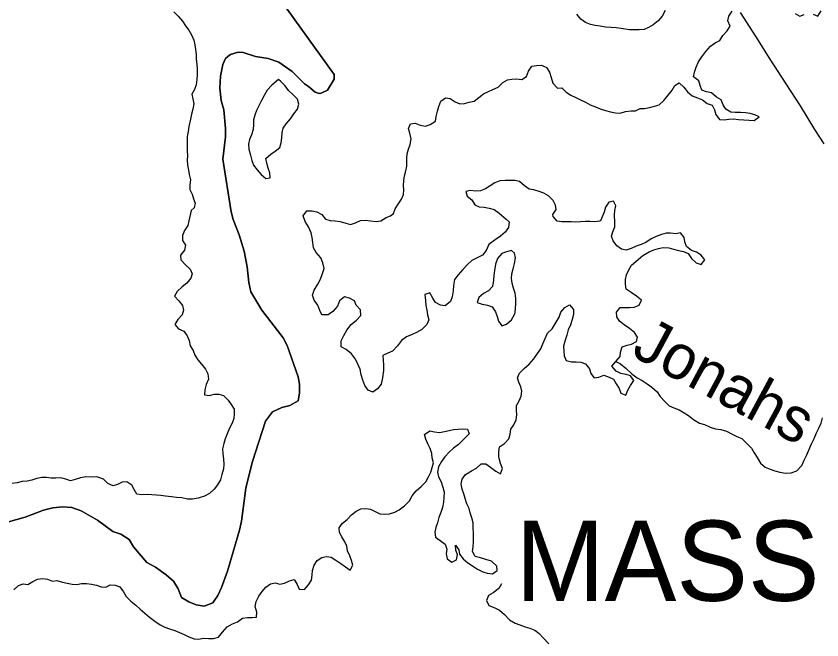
# Model space of a CAD drawing. Extents: x 0 to 1064, y 0 to 440.
# Drawn here: x 376.99 to 404.38, y 294.2 to 315.41 of the extents above; entities that cross this region are included whole.
import ezdxf

# ---------------------------------------------------------------- set-up
doc = ezdxf.new("R2010")
doc.units = 0
for name, color, linetype in [('GM_X_Major_Lake', 7, 'Continuous'), ('GM_X_Minor_River', 7, 'Continuous'), ('GM_X_Minor_River_Text', 7, 'Continuous'), ('GM_X_State_Route', 7, 'Continuous'), ('GM_X_Township', 7, 'Continuous'), ('GM_X_Township_Text', 7, 'Continuous')]:
    doc.layers.add(name, color=color, linetype=linetype)

msp = doc.modelspace()

# ---------------------------------------------------------------- linework, layer by layer
at = {"layer": 'GM_X_Major_Lake'}
for points in [[(382.35, 315.555), (382.505, 315.401), (382.648, 315.24), (382.749, 315.081), (382.868, 314.927), (382.956, 314.773), (383.032, 314.584), (383.072, 314.431), (383.088, 314.267), (383.109, 314.102), (383.112, 313.938), (383.134, 313.768), (383.143, 313.604), (383.146, 313.427), (383.137, 313.257), (383.116, 313.069), (383.059, 312.912), (382.965, 312.756), (382.999, 312.597), (383.032, 312.427), (383.005, 312.245), (382.954, 312.075), (382.92, 311.9), (382.861, 311.652), (382.84, 311.482), (382.807, 311.312), (382.804, 311.154), (382.808, 311.002), (382.811, 310.826), (382.814, 310.662), (382.812, 310.51), (382.821, 310.334), (382.849, 310.169), (382.87, 310.017), (382.916, 309.846), (382.901, 309.676), (382.898, 309.518), (382.975, 309.353), (383.027, 309.2), (383.079, 309.047), (383.046, 308.884), (382.947, 308.794)], [(395.127, 313.5), (395.179, 313.323), (395.236, 313.122), (395.391, 312.961), (395.544, 312.971), (395.693, 312.817), (395.849, 312.717), (396.018, 312.635), (396.174, 312.559), (396.343, 312.478), (396.506, 312.396), (396.681, 312.32), (396.844, 312.256), (397.025, 312.199), (397.2, 312.153), (397.37, 312.114), (397.522, 312.111), (397.699, 312.163), (397.893, 312.19), (398.045, 312.182), (398.199, 312.27), (398.35, 312.268), (398.515, 312.295), (398.686, 312.341), (398.844, 312.387), (399.005, 312.542), (399.16, 312.716), (399.296, 312.884), (399.378, 313.053), (399.531, 313.135), (399.687, 312.987), (399.812, 312.833), (399.973, 312.696), (400.149, 312.633), (400.318, 312.563), (400.479, 312.439), (400.655, 312.375), (400.731, 312.216), (400.777, 312.063), (400.896, 311.897), (401.053, 311.882), (401.218, 311.898), (401.37, 311.913), (401.545, 311.892), (401.722, 311.883), (401.904, 311.874), (402.073, 311.853), (402.252, 311.978), (402.095, 312.053), (401.938, 312.092), (401.78, 312.113), (401.61, 312.134), (401.434, 312.131), (401.282, 312.14), (401.114, 312.24), (401.025, 312.393), (400.955, 312.558), (400.793, 312.652), (400.631, 312.795), (400.462, 312.828), (400.299, 312.885), (400.247, 313.05), (400.195, 313.203), (400.021, 313.34), (400.054, 313.497), (400.111, 313.672), (400.187, 313.853), (400.3, 314.022), (400.43, 314.202), (400.597, 314.387), (400.751, 314.494), (400.91, 314.583), (401.016, 314.745), (401.159, 314.907), (401.259, 315.063), (401.177, 315.241), (401.222, 315.404), (401.328, 315.578)], [(399.056, 315.598), (398.95, 315.405), (398.814, 315.25), (398.641, 315.107), (398.488, 315.018), (398.335, 314.954), (398.171, 314.938), (398.013, 314.941), (397.843, 314.944), (397.558, 314.985), (397.388, 315.006), (397.212, 315.015), (397.024, 315.03), (396.842, 315.064), (396.679, 315.091), (396.515, 315.118), (396.34, 315.188), (396.184, 315.3), (396.047, 315.472)], [(403.471, 315.5), (403.627, 315.4), (403.78, 315.458)], [(404.084, 315.472), (404.247, 315.402), (404.354, 315.589)], [(389.717, 308.614), (389.822, 308.691), (389.879, 308.855), (389.979, 309.011), (390.097, 309.179), (390.155, 309.342), (390.17, 309.5), (390.16, 309.652), (390.169, 309.822), (390.19, 309.974), (390.241, 310.143), (390.268, 310.3), (390.273, 310.574), (390.287, 310.725), (390.333, 310.889), (390.39, 311.046), (390.424, 311.24), (390.378, 311.423), (390.326, 311.588), (390.402, 311.75), (390.56, 311.772), (390.729, 311.696), (390.905, 311.663), (391.07, 311.727), (391.242, 311.834), (391.269, 311.997), (391.314, 312.179), (391.359, 312.336), (391.429, 312.517), (391.589, 312.624), (391.747, 312.609), (391.915, 312.497), (392.072, 312.427), (392.236, 312.431), (392.388, 312.477), (392.559, 312.516), (392.719, 312.641), (392.879, 312.76), (393.045, 312.849), (393.198, 312.907), (393.375, 312.989), (393.53, 313.144), (393.695, 313.245), (393.847, 313.261), (394, 313.276), (394.181, 313.255), (394.341, 313.35), (394.405, 313.531), (394.523, 313.705), (394.675, 313.733), (394.846, 313.742), (395.02, 313.654), (395.127, 313.5)], [(385.908, 313.254), (385.686, 313.057), (385.531, 312.889), (385.425, 312.709), (385.331, 312.54), (385.242, 312.353), (385.161, 312.197), (385.103, 312.039), (385.064, 311.882), (385.062, 311.718), (385.053, 311.554), (384.995, 311.373), (384.926, 311.216), (384.892, 311.053), (384.902, 310.888), (384.959, 310.675), (385.005, 310.498), (385.063, 310.339), (385.181, 310.179), (385.325, 310.024), (385.48, 309.888), (385.633, 309.91), (385.611, 310.074), (385.565, 310.239), (385.513, 310.404), (385.48, 310.563), (385.646, 310.718), (385.8, 310.813), (385.954, 310.944), (385.999, 311.101)], [(385.999, 311.101), (386.026, 311.271), (386.035, 311.435), (386.074, 311.592), (386.168, 311.748), (386.316, 311.916), (386.435, 312.09), (386.553, 312.246), (386.604, 312.409), (386.552, 312.58), (386.403, 312.741), (386.247, 312.877), (386.141, 313.031), (385.985, 313.179), (385.908, 313.254)], [(395.245, 308.589), (395.24, 308.668), (395.346, 308.83), (395.324, 308.982), (395.242, 309.142), (395.087, 309.302), (394.93, 309.39), (394.767, 309.447), (394.592, 309.499), (394.435, 309.526), (394.272, 309.638), (394.105, 309.78), (393.941, 309.82), (393.79, 309.822), (393.619, 309.819), (393.437, 309.804), (393.266, 309.74), (393.106, 309.639), (392.946, 309.532), (392.775, 309.462), (392.605, 309.453), (392.441, 309.474), (392.283, 309.44), (392.322, 309.282), (392.478, 309.164), (392.579, 308.986), (392.736, 308.922), (392.899, 308.913), (393.075, 308.88), (393.238, 308.835), (393.406, 308.711), (393.651, 308.499)], [(397.342, 308.405), (397.336, 308.639), (397.344, 308.797), (397.377, 308.954), (397.295, 309.12), (397.143, 309.08), (397.024, 308.911), (396.985, 308.742), (396.851, 308.449)], [(382.947, 308.794), (382.864, 308.448), (382.832, 308.291), (382.72, 308.123), (382.65, 307.948), (382.654, 307.784), (382.754, 307.625), (382.721, 307.455), (382.579, 307.282), (382.595, 307.118), (382.75, 306.957), (382.912, 306.809), (382.982, 306.651), (382.937, 306.493), (382.801, 306.332), (382.635, 306.201), (382.469, 306.046), (382.375, 305.889), (382.525, 305.729), (382.65, 305.564), (382.684, 305.411), (382.639, 305.254), (382.49, 305.093), (382.391, 304.925), (382.516, 304.771), (382.691, 304.695), (382.81, 304.536), (382.88, 304.377), (382.914, 304.194), (383.014, 304.035), (383.067, 303.877), (383.167, 303.723), (383.293, 303.57), (383.43, 303.404), (383.512, 303.245), (383.528, 303.069), (383.458, 302.882), (383.413, 302.7), (383.398, 302.531), (383.568, 302.51), (383.72, 302.556), (383.878, 302.56), (384.047, 302.508), (384.203, 302.354), (384.304, 302.201), (384.405, 302.048), (384.408, 301.89), (384.394, 301.732), (384.336, 301.57), (384.243, 301.401), (384.161, 301.208), (384.097, 301.033), (384.052, 300.876), (384.007, 300.695), (384.023, 300.537), (384.044, 300.349), (384.054, 300.179), (384.039, 300.021), (383.987, 299.828), (383.942, 299.646), (383.842, 299.478), (383.724, 299.322), (383.564, 299.179), (383.393, 299.085), (383.185, 299.015), (382.99, 298.982), (382.814, 298.99), (382.621, 299.036), (382.445, 299.045), (382.269, 299.06), (382.075, 299.087), (381.911, 299.108), (381.76, 299.122), (381.608, 299.137), (381.444, 299.145), (381.268, 299.136), (381.098, 299.157), (381.003, 299.31), (380.921, 299.463), (380.753, 299.575), (380.595, 299.565), (380.441, 299.482), (380.289, 299.436), (380.114, 299.524), (379.958, 299.666), (379.741, 299.742), (379.547, 299.739), (379.364, 299.742), (379.182, 299.714), (378.999, 299.651), (378.84, 299.611), (378.683, 299.662), (378.514, 299.713), (378.344, 299.703), (378.186, 299.7), (378.028, 299.726), (377.87, 299.723), (377.693, 299.689), (377.529, 299.631), (377.37, 299.603), (377.194, 299.582)], [(392.646, 307.173), (392.487, 307.097), (392.333, 306.96), (392.173, 306.792), (392.012, 306.607), (391.894, 306.451), (391.861, 306.245), (391.852, 306.063), (391.812, 305.864), (391.755, 305.701), (391.577, 305.558), (391.419, 305.585), (391.251, 305.666), (391.162, 305.819), (391.055, 305.997), (390.884, 305.939), (390.906, 305.744), (390.915, 305.574), (390.949, 305.41), (390.971, 305.252), (391.017, 305.081), (390.953, 304.919), (390.787, 304.757), (390.603, 304.651), (390.45, 304.581), (390.267, 304.499), (390.095, 304.38), (389.958, 304.2), (389.786, 304.021), (389.627, 303.95), (389.455, 303.874), (389.471, 303.71), (389.481, 303.552), (389.484, 303.358), (389.45, 303.11), (389.398, 302.892), (389.28, 302.736), (389.114, 302.624), (388.957, 302.693), (388.844, 302.852), (388.774, 303.029), (388.722, 303.212), (388.683, 303.401), (388.618, 303.553), (388.53, 303.743), (388.387, 303.927), (388.207, 304.07), (388.039, 304.169), (388.036, 304.363), (388.13, 304.55), (388.23, 304.73), (388.379, 304.922), (388.563, 305.071), (388.705, 305.227), (388.702, 305.421), (388.553, 305.581), (388.494, 305.733), (388.326, 305.815), (388.15, 305.86), (387.99, 305.723), (387.921, 305.542), (387.754, 305.369), (387.6, 305.25), (387.388, 305.247), (387.317, 305.4), (387.247, 305.577), (387.122, 305.755), (387.07, 305.926), (387.121, 306.089), (387.246, 306.293), (387.334, 306.467), (387.41, 306.66), (387.461, 306.829), (387.415, 307.018), (387.345, 307.195), (387.19, 307.374), (387.101, 307.533), (387.074, 307.715), (387.052, 307.879), (387.018, 308.044), (386.93, 308.239), (386.812, 308.423), (386.748, 308.612), (386.872, 308.792), (387.054, 308.783), (387.218, 308.757), (387.386, 308.663), (387.505, 308.509), (387.662, 308.458), (387.838, 308.45), (388.008, 308.429), (388.195, 308.371), (388.353, 308.326), (388.53, 308.378), (388.701, 308.46), (388.871, 308.47), (389.035, 308.443), (389.229, 308.428), (389.393, 308.45), (389.565, 308.562), (389.717, 308.614)], [(393.651, 308.499), (393.747, 308.412), (393.732, 308.224), (393.62, 308.062), (393.46, 307.925), (393.27, 307.801), (393.061, 307.64), (392.966, 307.441), (392.842, 307.28), (392.646, 307.173)], [(396.851, 308.449), (396.82, 308.437), (396.668, 308.409), (396.498, 308.43), (396.346, 308.426), (396.176, 308.411), (396.006, 308.401), (395.854, 308.41), (395.702, 308.412), (395.544, 308.414), (395.387, 308.435), (395.245, 308.589)], [(398.986, 307.536), (399.18, 307.527), (399.338, 307.482), (399.507, 307.443), (399.677, 307.404), (399.839, 307.334), (399.952, 307.163), (400.108, 307.015), (400.271, 306.964), (400.401, 307.125), (400.276, 307.279), (400.113, 307.385), (399.944, 307.442), (399.782, 307.578), (399.718, 307.731), (399.696, 307.883), (399.577, 308.036), (399.413, 308.008), (399.237, 308.023), (399.085, 308.026), (398.926, 307.98), (398.743, 307.91), (398.578, 307.833), (398.394, 307.715), (398.235, 307.645), (398.064, 307.587), (397.899, 307.51), (397.728, 307.446), (397.57, 307.485), (397.408, 307.597), (397.283, 307.762), (397.231, 307.921), (397.27, 308.078), (397.345, 308.247), (397.342, 308.405)], [(393.829, 307.44), (393.658, 307.388), (393.505, 307.342), (393.351, 307.169), (393.287, 306.975), (393.247, 306.764), (393.233, 306.6), (393.224, 306.436), (393.184, 306.219), (393.048, 306.063), (392.883, 305.981), (392.717, 305.844), (392.666, 305.669), (392.829, 305.611), (393.01, 305.578), (393.174, 305.527), (393.286, 305.355), (393.338, 305.197), (393.384, 305.032), (393.503, 304.879), (393.662, 304.937), (393.835, 305.08), (393.935, 305.26), (393.947, 305.278)], [(393.397, 300.44), (393.4, 300.597), (393.427, 300.761), (393.593, 300.879), (393.735, 301.041), (393.786, 301.198), (393.813, 301.361), (393.907, 301.518), (393.994, 301.686), (394.015, 301.85), (393.999, 302.014), (394.002, 302.165), (394.089, 302.328), (394.159, 302.49), (394.185, 302.654), (394.151, 302.806), (394.075, 302.959), (394.029, 303.111), (394.104, 303.274), (394.264, 303.429), (394.431, 303.578), (394.585, 303.758), (394.715, 303.932), (394.827, 304.094), (394.897, 304.263), (394.972, 304.443), (395.054, 304.624), (395.214, 304.773), (395.346, 305.002), (395.445, 305.17), (395.509, 305.339), (395.645, 305.501), (395.798, 305.589), (395.935, 305.429), (395.939, 305.26), (395.894, 305.096), (395.83, 304.915), (395.76, 304.741), (395.715, 304.565), (395.652, 304.39), (395.6, 304.191), (395.61, 304.015), (395.625, 303.857), (395.684, 303.698), (395.865, 303.653), (396.023, 303.657), (396.181, 303.642), (396.344, 303.585), (396.481, 303.419), (396.521, 303.261), (396.64, 303.107), (396.798, 303.135), (396.969, 303.205), (397.144, 303.129), (397.301, 303.06), (397.39, 302.901), (397.491, 302.748), (397.549, 302.589), (397.712, 302.52), (397.781, 302.689), (397.875, 302.845), (397.987, 303.019), (397.88, 303.179), (397.723, 303.224), (397.547, 303.257), (397.39, 303.332), (397.241, 303.51), (397.377, 303.666), (397.526, 303.833), (397.534, 303.985), (397.586, 304.16), (397.756, 304.218), (397.909, 304.252), (398.074, 304.341), (398.107, 304.498), (398.012, 304.657), (397.838, 304.787), (397.658, 304.911), (397.496, 305.035), (397.407, 305.188), (397.403, 305.34), (397.521, 305.496), (397.673, 305.499), (397.837, 305.497), (397.995, 305.513), (398.172, 305.583), (398.254, 305.751), (398.074, 305.888), (397.894, 306.006), (397.732, 306.13), (397.704, 306.3), (397.7, 306.452), (397.733, 306.615), (397.821, 306.783), (397.908, 306.94), (398.13, 307.13), (398.296, 307.267), (398.504, 307.392), (398.663, 307.456), (398.828, 307.502), (398.986, 307.536)], [(393.947, 305.278), (393.962, 305.448), (393.977, 305.648), (393.98, 305.812), (393.952, 305.988), (393.9, 306.153), (393.854, 306.323), (393.832, 306.488), (393.847, 306.651), (393.892, 306.814), (393.931, 307.002), (393.965, 307.189), (393.937, 307.347), (393.829, 307.44)], [(390.017, 298.623), (390.19, 298.76), (390.362, 298.934), (390.45, 299.096), (390.592, 299.264), (390.758, 299.413), (390.913, 299.58), (391.006, 299.743), (391.088, 299.899), (391.133, 300.062), (391.178, 300.225), (391.138, 300.39), (391.122, 300.542), (391.064, 300.712), (390.981, 300.865), (390.917, 301.03), (390.871, 301.183), (391.055, 301.313), (391.212, 301.274), (391.382, 301.247), (391.553, 301.287), (391.711, 301.315), (391.863, 301.349), (392.016, 301.365), (392.18, 301.381), (392.331, 301.366), (392.39, 301.207), (392.223, 301.034), (392.026, 300.843), (391.86, 300.718), (391.706, 300.587), (391.564, 300.426), (391.446, 300.264), (391.352, 300.083), (391.313, 299.908), (391.353, 299.743), (391.435, 299.578), (391.499, 299.389), (391.545, 299.225), (391.536, 299.043), (391.515, 298.885), (391.488, 298.704), (391.431, 298.529), (391.361, 298.36), (391.31, 298.185), (391.259, 298.028), (391.22, 297.859), (391.242, 297.694), (391.41, 297.576), (391.572, 297.453), (391.63, 297.288), (391.609, 297.124), (391.643, 296.96), (391.799, 296.848), (391.959, 296.925), (391.992, 297.094), (391.939, 297.253), (391.93, 297.417), (392.043, 297.263), (392.065, 297.111), (392.184, 296.958), (392.346, 296.816), (392.502, 296.722), (392.676, 296.604), (392.851, 296.517), (393.008, 296.472), (393.19, 296.451), (393.344, 296.557), (393.334, 296.709), (393.148, 296.876), (392.961, 296.933), (392.78, 296.997), (392.592, 297.042), (392.503, 297.208), (392.524, 297.371), (392.539, 297.529), (392.541, 297.692), (392.538, 297.844), (392.528, 298.002), (392.525, 298.178), (392.479, 298.349), (392.427, 298.519), (392.387, 298.672), (392.316, 298.824), (392.258, 299.013), (392.206, 299.166), (392.148, 299.324), (392.12, 299.495), (392.159, 299.67), (392.265, 299.826), (392.467, 299.944), (392.639, 300.045), (392.799, 300.188), (392.957, 300.185), (393.119, 300.068), (393.293, 299.938), (393.456, 299.85), (393.519, 300.025), (393.461, 300.202), (393.409, 300.366), (393.397, 300.44)], [(377.194, 299.582), (377.029, 299.536), (376.865, 299.52)], [(377.072, 296.052), (377.231, 296.105), (377.388, 296.09), (377.56, 296.184), (377.725, 296.267), (377.902, 296.294), (378.065, 296.261), (378.228, 296.204), (378.38, 296.22), (378.574, 296.169), (378.731, 296.13), (378.895, 296.097), (379.058, 296.082), (379.217, 296.122), (379.381, 296.12), (379.551, 296.099), (379.726, 296.06), (379.883, 296.009), (380.041, 295.994), (380.194, 296.077), (380.358, 296.062), (380.521, 296.005), (380.646, 295.833), (380.734, 295.68), (380.896, 295.52), (381.058, 295.378), (381.213, 295.242), (381.369, 295.112), (381.525, 294.97), (381.711, 294.834), (381.892, 294.715), (382.048, 294.634), (382.211, 294.583), (382.387, 294.526), (382.549, 294.45), (382.706, 294.387), (382.863, 294.306), (383.044, 294.242), (383.196, 294.228), (383.366, 294.256), (383.536, 294.253), (383.7, 294.244), (383.871, 294.296), (384.013, 294.47), (384.168, 294.644), (384.345, 294.744), (384.517, 294.82), (384.683, 294.945), (384.859, 294.967), (385.011, 294.964), (385.169, 294.974), (385.172, 295.15), (385.12, 295.333), (385.147, 295.508), (385.241, 295.683), (385.352, 295.845), (385.482, 296), (385.636, 296.107), (385.794, 296.147), (385.958, 296.096), (386.116, 296.136), (386.287, 296.212), (386.44, 296.252), (386.547, 296.087), (386.617, 295.928), (386.793, 295.913), (386.929, 296.069), (387.035, 296.237), (387.056, 296.407), (387.07, 296.564), (387.128, 296.739), (387.227, 296.901), (387.387, 297.002), (387.539, 297.042), (387.703, 297.015), (387.865, 296.91), (388.034, 296.804), (388.19, 296.686), (388.346, 296.569), (388.439, 296.737), (388.387, 296.896), (388.335, 297.06), (388.253, 297.231), (388.231, 297.383), (388.166, 297.536), (388.06, 297.701), (387.983, 297.854), (387.973, 298.012), (388.091, 298.174), (388.245, 298.293), (388.393, 298.455), (388.553, 298.58), (388.712, 298.662), (388.882, 298.671), (389.04, 298.651), (389.197, 298.57), (389.359, 298.482), (389.523, 298.473), (389.681, 298.489), (389.864, 298.541), (390.017, 298.623)], [(376.912, 295.903), (377.072, 296.052)]]:
    msp.add_lwpolyline(points, dxfattribs=at)
at = {"layer": 'GM_X_Minor_River'}
for points in [[(397.377, 303.666), (397.54, 303.584), (397.726, 303.424), (397.917, 303.251), (398.104, 303.108), (398.266, 303.021), (398.441, 302.909), (398.603, 302.791), (398.776, 302.637), (398.883, 302.477), (399.039, 302.311), (399.194, 302.163), (399.351, 302.094), (399.526, 302.019), (399.694, 301.919), (399.851, 301.831), (400.019, 301.689), (400.223, 301.571), (400.393, 301.52), (400.58, 301.438), (400.767, 301.38), (400.943, 301.359), (401.142, 301.302), (401.329, 301.196), (401.486, 301.12), (401.654, 301.045), (401.822, 300.891), (401.984, 300.724), (402.078, 300.565), (402.185, 300.4), (402.297, 300.21), (402.453, 300.068), (402.616, 300.005), (402.785, 299.953), (402.948, 299.902), (403.142, 299.875), (403.331, 299.878), (403.526, 299.948), (403.693, 300.133), (403.775, 300.308), (403.863, 300.495), (403.938, 300.657), (404.026, 300.862), (404.12, 301.043), (404.196, 301.242), (404.272, 301.405), (404.353, 301.573), (404.398, 301.755)], [(393.495, 296.112), (393.395, 295.944), (393.21, 295.807), (393.045, 295.707), (392.982, 295.544), (393.064, 295.373), (393.263, 295.297), (393.426, 295.209), (393.594, 295.061), (393.761, 294.882), (393.96, 294.776), (394.116, 294.713), (394.292, 294.644), (394.449, 294.605), (394.618, 294.529), (394.774, 294.424), (394.917, 294.258), (395.096, 294.073)]]:
    msp.add_lwpolyline(points, dxfattribs=at)
at = {"layer": 'GM_X_State_Route'}
msp.add_lwpolyline([(401.603, 315.528), (402.139, 314.705), (402.615, 313.938), (403.151, 313.102), (403.64, 312.359), (404.128, 311.549), (404.443, 311.066)], dxfattribs=at)
at = {"layer": 'GM_X_Township'}
for points in [[(376.737, 298.219), (377.298, 298.378), (377.923, 298.615), (378.246, 298.694), (378.569, 298.73), (378.884, 298.699), (379.204, 298.59), (379.756, 298.276), (380.277, 297.89), (380.555, 297.793), (380.831, 297.618), (380.984, 297.36), (381.441, 296.829), (381.73, 296.672), (382.095, 296.416), (382.34, 296.199), (382.505, 295.935), (382.615, 295.647), (382.861, 295.491), (383.108, 295.389), (383.38, 295.347), (383.674, 295.457), (383.849, 295.714), (383.976, 295.979), (384.181, 296.533), (384.584, 297.933), (384.651, 298.235), (384.806, 299.361), (385.017, 300.231), (385.47, 301.642), (385.707, 301.953), (386.025, 302.104), (386.294, 302.172), (386.576, 302.324), (386.63, 302.584), (386.624, 302.9), (386.574, 303.149), (386.206, 304.212), (386.071, 304.47), (385.342, 305.412), (384.966, 306.039), (384.899, 306.349), (384.842, 306.878), (384.743, 307.414), (384.578, 307.976), (384.375, 308.496), (384.298, 308.748), (384.022, 310.538), (384.114, 311.301), (384.112, 311.588), (384.057, 312.219), (383.965, 312.535), (383.922, 312.958), (383.945, 313.366), (384.016, 313.758), (384.113, 313.96), (384.189, 314.028), (384.28, 314.097), (384.535, 314.186), (384.705, 314.165), (385.134, 314.028), (385.561, 313.964), (385.927, 313.846), (386.373, 313.528), (386.794, 313.102), (386.936, 313.015), (387.157, 312.826), (387.288, 312.775), (387.356, 312.784), (387.576, 312.893), (387.798, 313.259), (387.808, 313.417), (376.878, 328.613)], [(376.878, 328.613), (387.808, 313.417), (387.798, 313.259), (387.576, 312.893), (387.356, 312.784), (387.288, 312.775), (387.157, 312.826), (386.936, 313.015), (386.794, 313.102), (386.373, 313.528), (385.927, 313.846), (385.561, 313.964), (385.134, 314.028), (384.705, 314.165), (384.535, 314.186), (384.28, 314.097), (384.189, 314.028), (384.113, 313.96), (384.016, 313.758), (383.945, 313.366), (383.922, 312.958), (383.965, 312.535), (384.057, 312.219), (384.112, 311.588), (384.114, 311.301), (384.022, 310.538), (384.298, 308.748), (384.375, 308.496), (384.578, 307.976), (384.743, 307.414), (384.842, 306.878), (384.899, 306.349), (384.966, 306.039), (385.342, 305.412), (386.071, 304.47), (386.206, 304.212), (386.574, 303.149), (386.624, 302.9), (386.63, 302.584), (386.576, 302.324), (386.294, 302.172), (386.025, 302.104), (385.707, 301.953), (385.47, 301.642), (385.017, 300.231), (384.806, 299.361), (384.651, 298.235), (384.584, 297.933), (384.181, 296.533), (383.976, 295.979), (383.849, 295.714), (383.674, 295.457), (383.38, 295.347), (383.108, 295.389), (382.861, 295.491), (382.615, 295.647), (382.505, 295.935), (382.34, 296.199), (382.095, 296.416), (381.73, 296.672), (381.441, 296.829), (380.984, 297.36), (380.831, 297.618), (380.555, 297.793), (380.277, 297.89), (379.756, 298.276), (379.204, 298.59), (378.884, 298.699), (378.569, 298.73), (378.246, 298.694), (377.923, 298.615), (377.298, 298.378), (376.737, 298.219)]]:
    msp.add_lwpolyline(points, dxfattribs=at)

# ---------------------------------------------------------------- texts
at = {"layer": 'GM_X_Minor_River_Text'}
msp.add_text('Jonahs', height=1.515, rotation=331.6505, dxfattribs=at).set_placement((397.854, 303.895))
at = {"layer": 'GM_X_Township_Text'}
msp.add_text('MASSIE', height=2.7273, rotation=0, dxfattribs=at).set_placement((393.962, 295.529))

doc.saveas('drawing.dxf')
